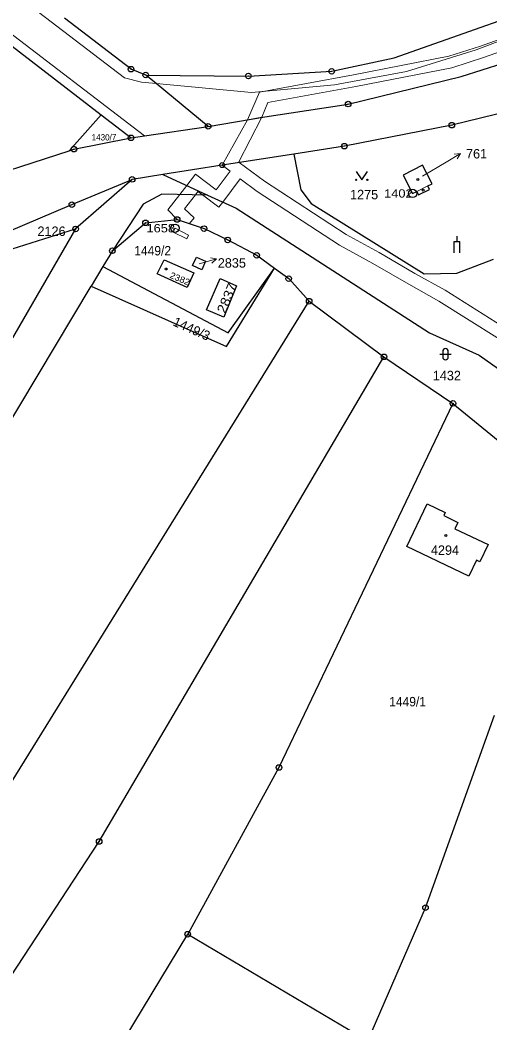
# Model space of a CAD drawing. Extents: x -679733 to -673243, y -1075091 to -1066557.
# Drawn here: x -677237.2 to -677152.8, y -1070908.6 to -1070728.3 of the extents above; entities that cross this region are included whole.
import ezdxf
from ezdxf.enums import TextEntityAlignment as Align

# ---------------------------------------------------------------- set-up
doc = ezdxf.new("R2010")
doc.units = 0
doc.header["$LTSCALE"] = 0.68
for name, color, linetype, lineweight in [('1', 7, 'Continuous', 25), ('13', 7, 'Continuous', 13), ('3', 7, 'Continuous', 25), ('4', 7, 'Continuous', 13), ('5', 7, 'Continuous', 25), ('7', 7, 'Continuous', 13), ('8', 7, 'Continuous', 25)]:
    doc.layers.add(name, color=color, linetype=linetype, lineweight=lineweight)
doc.layers.add('2', color=7, linetype='Continuous')

msp = doc.modelspace()

# ---------------------------------------------------------------- linework, layer by layer
at = {"layer": '1'}
for p, q in [((-677228.39, -1070751.81), (-677222.65, -1070745.38)), ((-677227.25, -1070765.88), (-677252.98, -1070810.18)), ((-677220.65, -1070769.8), (-677222.35, -1070772.63)), ((-677222.35, -1070772.63), (-677224.46, -1070776.16))]:
    msp.add_line(p, q, dxfattribs=at)
for points in [[(-677371.21, -1070631.84), (-677359.19, -1070640.94), (-677357.58, -1070642.17), (-677283.49, -1070698.63), (-677265.37, -1070712.46), (-677254.95, -1070720.42), (-677222.65, -1070745.38), (-677217.29, -1070749.51)], [(-677214.66, -1070738.21), (-677196.21, -1070738.39), (-677181.24, -1070737.55), (-677169.99, -1070735.15), (-677135.71, -1070722.94), (-677130.32, -1070719.97), (-677115.15, -1070707.42), (-677105.41, -1070699.25), (-677097.57, -1070693.96), (-677085.89, -1070686.8), (-677075.41, -1070680.75), (-677067.64, -1070676.6)], [(-677214.66, -1070738.21), (-677217.29, -1070737.17), (-677229.27, -1070728.01)], [(-677203.43, -1070747.44), (-677193.26, -1070745.7), (-677178.28, -1070743.44), (-677157.97, -1070738.48), (-677150.43, -1070736.08), (-677143.78, -1070733.71), (-677136.41, -1070730.21), (-677135.39, -1070729.77)], [(-677203.43, -1070747.44), (-677212.79, -1070739.75), (-677214.66, -1070738.21)], [(-677141.72, -1070742.83), (-677159.64, -1070747.23), (-677178.96, -1070751), (-677188.07, -1070752.41)], [(-677217.29, -1070749.51), (-677214.9, -1070749.15), (-677203.43, -1070747.44)], [(-677228.39, -1070751.81), (-677227.56, -1070751.54), (-677217.29, -1070749.51)], [(-677419.36, -1070901.45), (-677399.79, -1070883.04), (-677356.1, -1070840.53), (-677325.87, -1070810.52), (-677305.6, -1070792.25), (-677292.22, -1070782.24), (-677278.31, -1070773.02), (-677263.52, -1070765.35), (-677248.06, -1070758.21), (-677228.39, -1070751.81)], [(-677188.07, -1070752.41), (-677200.92, -1070754.41), (-677211.61, -1070756.1), (-677203.57, -1070759.78)], [(-677188.07, -1070752.41), (-677186.81, -1070758.82), (-677184.92, -1070761.3), (-677164.63, -1070773.94), (-677158.76, -1070773.85), (-677152.15, -1070771.31)], [(-677211.61, -1070756.1), (-677217.09, -1070756.97), (-677227.25, -1070765.88)], [(-677242.5, -1070767.63), (-677227.93, -1070761.51), (-677217.09, -1070756.97)], [(-677203.57, -1070759.78), (-677211.74, -1070759.63), (-677215.14, -1070761.43), (-677220.65, -1070769.8)], [(-677203.57, -1070759.78), (-677198.39, -1070762.15), (-677163.69, -1070784.55), (-677154.72, -1070788.54), (-677133.88, -1070803.28), (-677126.71, -1070808.28), (-677130.31, -1070813.04)], [(-677220.65, -1070769.8), (-677214.69, -1070764.78), (-677209, -1070764.18), (-677204.17, -1070765.82), (-677199.93, -1070767.85), (-677194.71, -1070770.62), (-677191.52, -1070772.94)], [(-677249.13, -1070775.06), (-677240.98, -1070770.18), (-677227.25, -1070765.88)], [(-677224.46, -1070776.16), (-677200.15, -1070787.03), (-677191.52, -1070772.94)], [(-677222.35, -1070772.63), (-677199.83, -1070784.57), (-677191.52, -1070772.94)], [(-677191.52, -1070772.94), (-677188.96, -1070774.81), (-677185.28, -1070778.87), (-677171.84, -1070788.87), (-677159.45, -1070797.23)], [(-677364.04, -1070987.23), (-677362.94, -1070980.54), (-677338.56, -1070950.82), (-677313.04, -1070919.03), (-677289.25, -1070883.76), (-677247.04, -1070813.86), (-677224.46, -1070776.16)], [(-677353.59, -1071009.21), (-677311.42, -1070962.52), (-677281.85, -1070927.39), (-677267.88, -1070909.25), (-677253.05, -1070888.24), (-677185.28, -1070778.87)], [(-677340.87, -1071024.47), (-677300.46, -1070979.79), (-677271.33, -1070945.13), (-677251.29, -1070919.02), (-677223.02, -1070875.98), (-677171.84, -1070788.87)], [(-677159.45, -1070797.23), (-677190.71, -1070862.68), (-677207.11, -1070892.64), (-677174.77, -1070911.8)], [(-677159.45, -1070797.23), (-677150.34, -1070804.67), (-677138.35, -1070811.34), (-677138.11, -1070811.79)], [(-677174.77, -1070911.8), (-677164.38, -1070887.87), (-677151.99, -1070853.28)], [(-677320.1, -1071047.08), (-677278.77, -1070997), (-677249.46, -1070958.04), (-677231.5, -1070933.09), (-677207.11, -1070892.64)]]:
    msp.add_lwpolyline(points, dxfattribs=at)
for points in [[(-677163.21, -1070757.75), (-677164.93, -1070754.44), (-677168.38, -1070756.23), (-677166.69, -1070759.5), (-677165.93, -1070759.12), (-677165.62, -1070759.74), (-677163.65, -1070758.76), (-677163.97, -1070758.13)], [(-677204.56, -1070773.2), (-677206.23, -1070772.46), (-677205.54, -1070770.93), (-677203.9, -1070771.64)], [(-677206, -1070773.74), (-677207.19, -1070776.39), (-677212.58, -1070773.92), (-677211.33, -1070771.45)], [(-677201.26, -1070774.81), (-677198.35, -1070776.11), (-677200.61, -1070781.76), (-677203.72, -1070780.39)], [(-677153.11, -1070822.6), (-677154.59, -1070825.7), (-677155.21, -1070825.41), (-677156.59, -1070828.29), (-677167.71, -1070822.98), (-677164.09, -1070815.28), (-677160.85, -1070816.84), (-677161.11, -1070817.41), (-677158.55, -1070818.62), (-677159.13, -1070819.8)]]:
    msp.add_lwpolyline(points, close=True, dxfattribs=at)
at = {"layer": '13'}
for points in [[(-677138.73, -1070726.58), (-677145.29, -1070729.75), (-677154.47, -1070733), (-677160.21, -1070734.85), (-677177.32, -1070738.18), (-677194.19, -1070741.27), (-677196.39, -1070746.24), (-677193.81, -1070745.79), (-677192.69, -1070743.15), (-677176.92, -1070740.26), (-677159.67, -1070736.91), (-677153.79, -1070735), (-677144.47, -1070731.71), (-677137.77, -1070728.46), (-677128.17, -1070723.33)], [(-677144.94, -1070786.93), (-677160.86, -1070776.91), (-677166.28, -1070773.87), (-677172.73, -1070770.1), (-677178.65, -1070766.86), (-677193.33, -1070757.3), (-677197.88, -1070753.94), (-677200.92, -1070754.41), (-677199.5, -1070755.5), (-677201.97, -1070758.83), (-677205.69, -1070756.04), (-677207.28, -1070758.08), (-677208.53, -1070759.69), (-677210.67, -1070762.44), (-677209, -1070764.18), (-677206.81, -1070764.92), (-677205.94, -1070763.9), (-677207.67, -1070762.24), (-677205.72, -1070759.74), (-677205.27, -1070759.16), (-677204.46, -1070759.76), (-677201.51, -1070761.97), (-677200.82, -1070761.04), (-677197.71, -1070756.85), (-677194.61, -1070759.14), (-677179.81, -1070768.78), (-677173.83, -1070772.06), (-677167.4, -1070775.81), (-677162, -1070778.83), (-677146.12, -1070788.83)]]:
    msp.add_lwpolyline(points, dxfattribs=at)
msp.add_lwpolyline([(-677196.39, -1070746.24), (-677200.92, -1070754.41), (-677198.01, -1070753.96), (-677193.81, -1070745.79)], close=True, dxfattribs=at)
at = {"layer": '3'}
for p, q in [((-677158.717, -1070768.16), (-677158.717, -1070767.158)), ((-677159.216, -1070768.16), (-677158.217, -1070768.16)), ((-677159.216, -1070770.16), (-677159.216, -1070768.16)), ((-677158.217, -1070770.16), (-677158.217, -1070768.16)), ((-677161.791, -1070788.391), (-677159.789, -1070788.391)), ((-677161.291, -1070787.891), (-677161.291, -1070788.892)), ((-677160.289, -1070788.892), (-677160.289, -1070787.891))]:
    msp.add_line(p, q, dxfattribs=at)
msp.add_lwpolyline([(-677176.83, -1070755.549), (-677175.83, -1070757.05), (-677174.83, -1070755.549)], dxfattribs=at)
for centre in [(-677176.83, -1070757.0495), (-677174.83, -1070757.0495)]:
    msp.add_circle(centre, 0.1, dxfattribs=at)
for centre, start, end in [((-677160.79, -1070787.8909), 0, 180), ((-677160.79, -1070788.8909), 180, 359.98789)]:
    msp.add_arc(centre, 0.5, start, end, dxfattribs=at)
at = {"layer": '4'}
for p, q in [((-677279.29, -1070692.15), (-677218.48, -1070738.73)), ((-677214.9, -1070749.15), (-677282.66, -1070697.35)), ((-677155.25, -1070733.7), (-677133.88, -1070725.49)), ((-677167.81, -1070737.56), (-677155.25, -1070733.7)), ((-677218.48, -1070738.73), (-677215.39, -1070739.51)), ((-677180.75, -1070740), (-677167.81, -1070737.56)), ((-677215.39, -1070739.51), (-677212.79, -1070739.75)), ((-677195.62, -1070741.33), (-677212.79, -1070739.75)), ((-677195.62, -1070741.33), (-677180.75, -1070740)), ((-677165.93, -1070759.12), (-677163.97, -1070758.13)), ((-677209.72, -1070766.43), (-677209.39, -1070765.75)), ((-677209.39, -1070765.75), (-677206.94, -1070766.97)), ((-677207.24, -1070767.63), (-677209.72, -1070766.43)), ((-677206.94, -1070766.97), (-677207.24, -1070767.63))]:
    msp.add_line(p, q, dxfattribs=at)
at = {"layer": '5'}
for centre in [(-677165.7368, -1070756.9892), (-677164.7868, -1070758.9192), (-677210.9968, -1070773.0792), (-677160.7168, -1070820.9792)]:
    msp.add_circle(centre, 0.175, dxfattribs=at)
at = {"layer": '7'}
for p, q in [((-677158.108, -1070752.334), (-677159.224, -1070752.421)), ((-677201.935, -1070771.253), (-677203.036, -1070771.048))]:
    msp.add_line(p, q, dxfattribs=at)
for points in [[(-677164.92, -1070756.38), (-677160.68, -1070753.88), (-677158.108, -1070752.334), (-677158.708, -1070753.279)], [(-677205.07, -1070772.16), (-677204.82, -1070772.08), (-677201.935, -1070771.253), (-677202.76, -1070772.01)]]:
    msp.add_lwpolyline(points, dxfattribs=at)
at = {"layer": '8'}
for centre, radius in [((-677217.29, -1070737.1699), 0.5), ((-677217.29, -1070737.1699), 0.0303), ((-677214.66, -1070738.2099), 0.5), ((-677214.66, -1070738.2099), 0.0303), ((-677196.21, -1070738.3899), 0.5), ((-677196.21, -1070738.3899), 0.0303), ((-677181.24, -1070737.5499), 0.5), ((-677181.24, -1070737.5499), 0.0303), ((-677178.28, -1070743.4399), 0.5), ((-677178.28, -1070743.4399), 0.0303), ((-677203.43, -1070747.4399), 0.5), ((-677203.43, -1070747.4399), 0.0303), ((-677159.64, -1070747.2299), 0.5), ((-677159.64, -1070747.2299), 0.0303), ((-677217.29, -1070749.5099), 0.5), ((-677217.29, -1070749.5099), 0.0303), ((-677227.56, -1070751.5399), 0.5), ((-677178.96, -1070750.9999), 0.5), ((-677178.96, -1070750.9999), 0.0303), ((-677227.56, -1070751.5399), 0.0303), ((-677200.9201, -1070754.41), 0.45), ((-677200.9201, -1070754.41), 0.0273), ((-677217.09, -1070756.9699), 0.5), ((-677217.09, -1070756.9699), 0.0303), ((-677166.69, -1070759.4998), 0.75), ((-677166.69, -1070759.4998), 0.03), ((-677227.93, -1070761.5099), 0.5), ((-677227.93, -1070761.5099), 0.0303), ((-677209, -1070764.1799), 0.5), ((-677227.25, -1070765.8799), 0.5), ((-677214.69, -1070764.7799), 0.5), ((-677214.69, -1070764.7799), 0.0303), ((-677209.39, -1070765.7498), 0.75), ((-677209.39, -1070765.7498), 0.03), ((-677209, -1070764.1799), 0.0303), ((-677204.17, -1070765.8199), 0.5), ((-677204.17, -1070765.8199), 0.0303), ((-677227.25, -1070765.8799), 0.0303), ((-677199.93, -1070767.8499), 0.5), ((-677220.65, -1070769.7999), 0.5), ((-677199.93, -1070767.8499), 0.0303), ((-677220.65, -1070769.7999), 0.0303), ((-677194.71, -1070770.6199), 0.5), ((-677194.71, -1070770.6199), 0.0303), ((-677188.96, -1070774.8099), 0.5), ((-677188.96, -1070774.8099), 0.0303), ((-677185.28, -1070778.8699), 0.5), ((-677185.28, -1070778.8699), 0.0303), ((-677171.84, -1070788.8699), 0.5), ((-677171.84, -1070788.8699), 0.0303), ((-677159.45, -1070797.2299), 0.5), ((-677159.45, -1070797.2299), 0.0303), ((-677190.71, -1070862.6799), 0.5), ((-677190.71, -1070862.6799), 0.0303), ((-677223.02, -1070875.9799), 0.5), ((-677223.02, -1070875.9799), 0.0303), ((-677164.38, -1070887.8699), 0.5), ((-677164.38, -1070887.8699), 0.0303), ((-677207.11, -1070892.6399), 0.5), ((-677207.11, -1070892.6399), 0.0303)]:
    msp.add_circle(centre, radius, dxfattribs=at)

# ---------------------------------------------------------------- texts
at = {"layer": '2', "width": 0.95}
for s, height, p in [('1430/7', 1.14, (-677224.37, -1070749.979)), ('1449/2', 1.7, (-677216.71, -1070770.64)), ('1449/1', 1.7, (-677170.9, -1070851.69))]:
    msp.add_text(s, height=height, dxfattribs=at).set_placement(p)
at = {"layer": '2'}
for s, p in [('761', (-677157.1, -1070753.21)), ('1275', (-677177.94, -1070760.55)), ('2126', (-677234.11, -1070767.14)), ('1432', (-677163.07, -1070793.08))]:
    msp.add_text(s, height=1.7, dxfattribs=at).set_placement(p)
for s, p in [('2835', (-677199.18, -1070772.84)), ('4294', (-677160.88, -1070824.46))]:
    msp.add_text(s, height=1.7, dxfattribs=at).set_placement(p, align=Align.CENTER)
at = {"layer": '2', "width": 1.1}
for s, height, rotation, p in [('2382', 1.139, 337, (-677208.733, -1070775.3465)), ('2837', 1.7, 67, (-677199.2933, -1070778.6506))]:
    msp.add_text(s, height=height, rotation=rotation, dxfattribs=at).set_placement(p, align=Align.CENTER)
at = {"layer": '2'}
msp.add_text('1449/3', height=1.7, rotation=336, dxfattribs=at).set_placement((-677209.915, -1070783.176))
at = {"layer": '8', "width": 1.15}
for s, p in [('1402', (-677166.689, -1070760.25)), ('1658', (-677209.389, -1070766.5))]:
    msp.add_text(s, height=1.5, dxfattribs=at).set_placement(p, align=Align.RIGHT)

doc.saveas('drawing.dxf')
